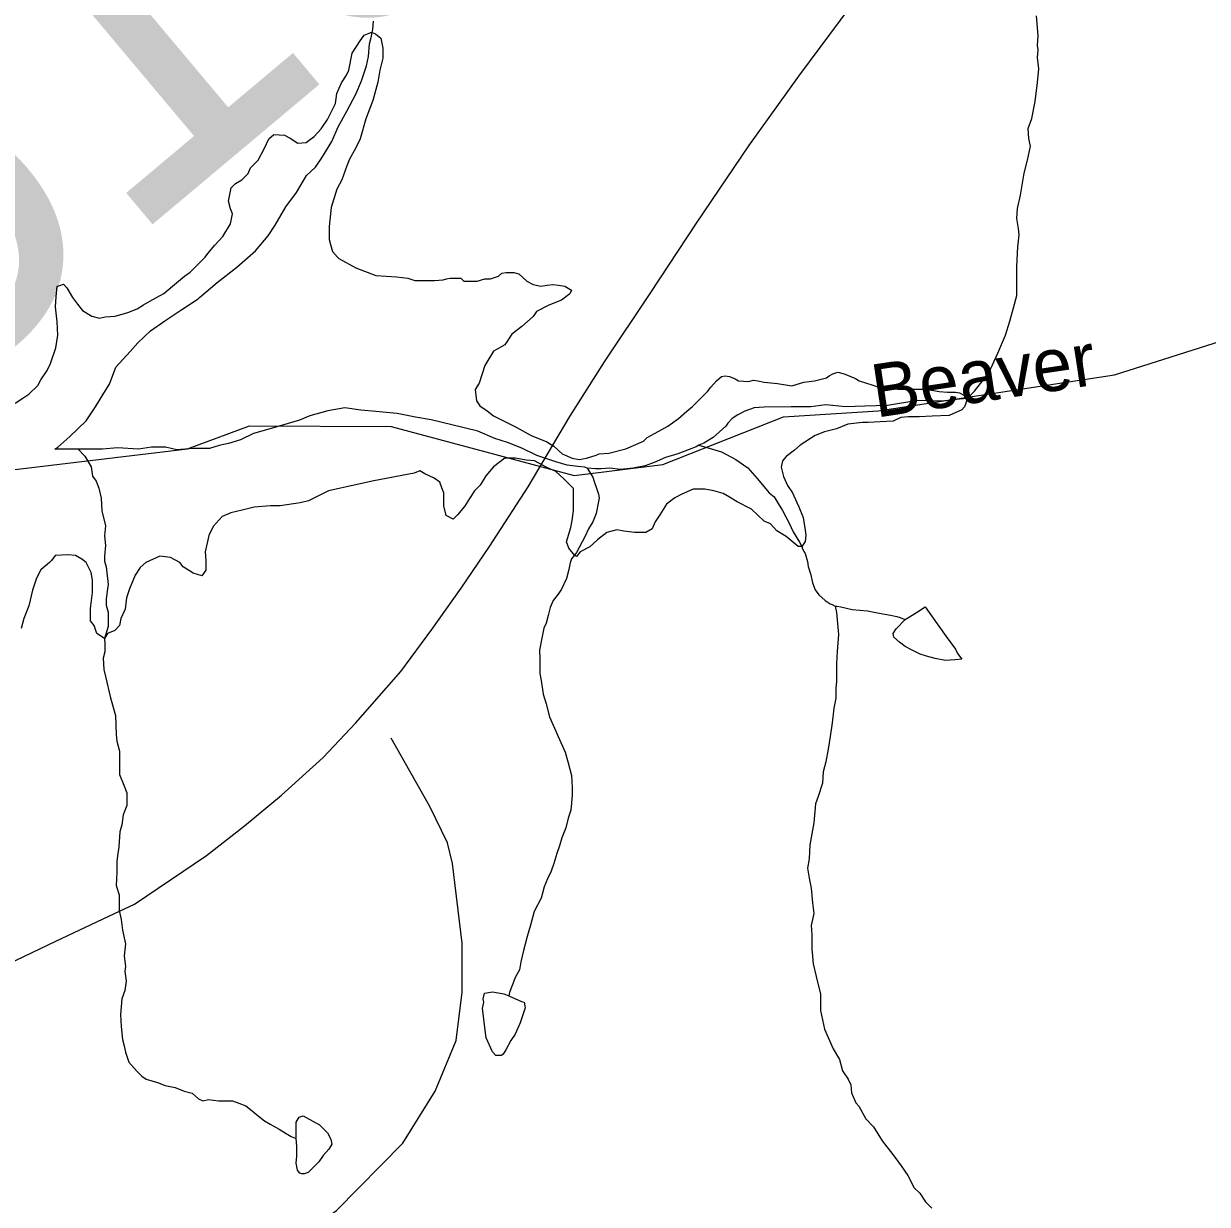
# Model space of a CAD drawing. Extents: x 2001466 to 2224147, y 644118 to 847247.
# Drawn here: x 2012385 to 2015726, y 703106 to 706438 of the extents above; entities that cross this region are included whole.
import ezdxf

# ---------------------------------------------------------------- set-up
doc = ezdxf.new("R2010")
doc.units = 0
for name, color, linetype in [('Exist Hydrographic Creek Single Shore', 7, 'Continuous'), ('Exist Hydrographic Creek Single Shore Label', 7, 'Continuous'), ('Exist Hydrographic Misc Water Feature', 7, 'Continuous'), ('Exist Railroad Mainline', 7, 'Continuous'), ('Exist Road Non-System Type 51', 7, 'Continuous'), ('Exist Road Primary US Structure RailRoad Number Label', 7, 'Continuous')]:
    doc.layers.add(name, color=color, linetype=linetype)

msp = doc.modelspace()

# ---------------------------------------------------------------- linework, layer by layer
at = {"layer": 'Exist Hydrographic Creek Single Shore'}
for points in [[(2014796.9, 705346), (2015463.7, 705447.2), (2015804.7, 705555.1)], [(2009680.7, 704550), (2010772.7, 704351.6), (2011289.9, 704393.7), (2011539.8, 704487), (2011705.7, 704595.1), (2011822.8, 704829.1), (2012122.8, 705078.9), (2012280.9, 705170.8), (2012846.8, 705238), (2013021.7, 705303.4), (2013421.8, 705301.8), (2013938.7, 705163.3), (2014188.7, 705194.3), (2014529.7, 705328.4), (2014796.9, 705346)]]:
    msp.add_lwpolyline(points, dxfattribs=at)
at = {"layer": 'Exist Hydrographic Misc Water Feature'}
for points in [[(2015048.5, 705380.7), (2015068.6, 705400.8), (2015108.5, 705452.8), (2015134.4, 705508.8), (2015156.3, 705558.8), (2015168.4, 705598.8), (2015178.5, 705636.8), (2015188.3, 705670.8), (2015188.3, 705708.8), (2015188.3, 705740.8), (2015188.3, 705752.8), (2015190.4, 705808.8), (2015194.3, 705842.8), (2015192.2, 705860.8), (2015188.1, 705888.8), (2015190.2, 705916.8), (2015198.2, 705954.8), (2015202.3, 705976.8), (2015208.2, 706016.8), (2015218.2, 706052.8), (2015226.2, 706092.8), (2015221.9, 706114.8), (2015220.1, 706142.8), (2015229.9, 706170.8), (2015240, 706218.8), (2015246.1, 706272.8), (2015249.8, 706310.7), (2015245.9, 706342.8), (2015248, 706364.8), (2015245.9, 706376.7), (2015248, 706404.8), (2015243.9, 706460.8)], [(2013368.3, 706413.7), (2013370.1, 706421.7), (2013372.2, 706445.6)], [(2012472.8, 705237.2), (2012481, 705243.2), (2012514.8, 705273.2), (2012561, 705317.2), (2012586.8, 705357.3), (2012610.8, 705395.3), (2012626.8, 705421.3), (2012644.8, 705469.2), (2012684.8, 705513.3), (2012706.8, 705537.3), (2012742.7, 705571.3), (2012782.6, 705599.4), (2012830.6, 705631.4), (2012876.8, 705661.4), (2012880.7, 705665.4), (2012930.5, 705707.5), (2012986.5, 705751.4), (2013038.5, 705797.5), (2013074.6, 705839.5), (2013094.5, 705869.5), (2013124.5, 705921.5), (2013154.4, 705961.5), (2013182.5, 706009.6), (2013208.3, 706033.6), (2013226.4, 706059.6), (2013254.3, 706105.6), (2013272.3, 706147.6), (2013296.3, 706191.6), (2013322.3, 706239.6), (2013338.1, 706277.6), (2013352.3, 706319.6), (2013358.2, 706345.6), (2013360.3, 706381.6), (2013366.2, 706403.7), (2013368.3, 706413.7)], [(2012962.5, 705937.5), (2012970.5, 705975.5), (2012982.4, 705987.4), (2013000.4, 705997.5), (2013018.4, 706015.4), (2013024.4, 706031.4), (2013046.3, 706053.4), (2013064.4, 706087.5), (2013076.3, 706113.5), (2013090.2, 706125.5), (2013120.4, 706123.5), (2013136.4, 706115.5), (2013158.3, 706101.5), (2013182.3, 706103.5), (2013190.3, 706109.5), (2013204.2, 706119.6), (2013224.3, 706141.6), (2013242.4, 706167.6), (2013264.3, 706213.6), (2013268.4, 706241.6), (2013282.1, 706271.6), (2013296.1, 706293.6), (2013302.2, 706307.6), (2013312.1, 706355.6), (2013334.2, 706389.6), (2013346.1, 706405.6), (2013364.2, 706413.6), (2013368.3, 706413.7)], [(2013368.3, 706413.7), (2013378.1, 706409.6), (2013392.3, 706397.7), (2013398.2, 706369.7), (2013398.2, 706341.6), (2013390.2, 706307.6), (2013384.3, 706273.7), (2013370.3, 706221.6), (2013362.3, 706201.6), (2013350.2, 706169.6), (2013334.2, 706113.7), (2013322.3, 706087.6), (2013304.5, 706055.6), (2013296.3, 706037.6), (2013282.3, 705997.7), (2013268.4, 705971.7), (2013252.4, 705919.6), (2013246.5, 705865.6), (2013246.5, 705829.6), (2013250.6, 705815.6), (2013256.5, 705795.6), (2013270.5, 705779.6), (2013274.6, 705775.6), (2013322.5, 705749.6), (2013378.5, 705727.7), (2013436.5, 705723.8), (2013468.5, 705719.8), (2013488.6, 705713.8), (2013514.5, 705713.8), (2013544.6, 705713.8), (2013568.6, 705715.8), (2013578.4, 705717.9), (2013588.5, 705719.9), (2013618.6, 705719.9), (2013626.6, 705711.8), (2013664.6, 705711.9), (2013686.5, 705717.9), (2013702.5, 705717.9), (2013724.4, 705725.9), (2013734.5, 705733.9), (2013746.6, 705735.9), (2013768.5, 705735.9), (2013782.5, 705732), (2013804.6, 705712), (2013822.5, 705702), (2013844.6, 705698), (2013862.4, 705700), (2013878.4, 705702), (2013894.6, 705700), (2013912.5, 705698), (2013930.5, 705686), (2013926.6, 705676), (2013902.6, 705658), (2013866.5, 705644), (2013832.5, 705625.9), (2013822.5, 705612), (2013790.5, 705584), (2013762.6, 705562), (2013742.7, 705532), (2013720.8, 705520), (2013710.7, 705513.9), (2013686.7, 705473.9), (2013670.7, 705423.9), (2013658.6, 705405.9), (2013662.7, 705373.9), (2013672.6, 705359.9), (2013692.7, 705345.9), (2013710.7, 705332), (2013746.6, 705314), (2013774.7, 705300), (2013816.7, 705276), (2013860.8, 705258), (2013880.7, 705246.1), (2013904.7, 705224.1), (2013932.8, 705212.1), (2013952.9, 705208.1), (2013972.8, 705212.2), (2014000.9, 705220.1), (2014008.8, 705224.1), (2014036.7, 705226.1), (2014084.7, 705238.2), (2014134.5, 705260.2), (2014144.6, 705270.2), (2014166.7, 705282.2), (2014202.6, 705302.2), (2014232.6, 705324.3), (2014256.6, 705344.3), (2014272.5, 705358.3), (2014280.5, 705366.3), (2014298.6, 705384.3), (2014314.6, 705400.3), (2014324.4, 705412.3), (2014340.6, 705430.3), (2014354.6, 705442.4), (2014364.6, 705444.4), (2014376.5, 705442.4), (2014392.5, 705436.3), (2014402.5, 705430.3), (2014430.4, 705428.4), (2014444.6, 705432.4)], [(2012360.8, 705367.1), (2012384.8, 705383.1), (2012398.8, 705393.1), (2012424.8, 705417.2), (2012432.8, 705433.1), (2012450.9, 705459.1), (2012460.7, 705479.1), (2012474.9, 705523.2), (2012480.8, 705559.2), (2012478.8, 705597.1), (2012474.6, 705639.1), (2012476.7, 705667.1), (2012478.8, 705697.2), (2012486.7, 705699.2), (2012496.6, 705703.1), (2012506.6, 705693.2), (2012522.6, 705665.2), (2012536.6, 705647.2), (2012550.7, 705629.2), (2012576.8, 705613.2), (2012598.7, 705607.2), (2012614.7, 705611.2), (2012642.6, 705613.2), (2012678.7, 705623.3), (2012704.7, 705633.3), (2012722.8, 705645.3), (2012746.8, 705659.3), (2012780.6, 705677.3), (2012804.6, 705697.3), (2012838.6, 705725.4), (2012854.6, 705737.4), (2012876.6, 705759.4), (2012896.4, 705779.4), (2012904.6, 705789.4), (2012924.5, 705813.4), (2012946.5, 705837.4), (2012968.6, 705873.4), (2012974.4, 705901.4), (2012968.4, 705915.4), (2012962.5, 705937.5)], [(2014444.6, 705432.4), (2014456.5, 705430.4), (2014474.5, 705426.4), (2014512.5, 705422.4), (2014552.4, 705416.5), (2014586.5, 705426.5), (2014616.4, 705430.5), (2014650.5, 705438.5), (2014658.5, 705444.5), (2014668.5, 705450.5), (2014682.4, 705454.5), (2014700.5, 705450.5), (2014732.5, 705436.6), (2014742.5, 705430.5), (2014778.6, 705418.6), (2014810.6, 705408.6), (2014852.4, 705406.7), (2014874.6, 705406.7), (2014884.4, 705406.7), (2014906.6, 705406.7), (2014924.6, 705406.7), (2014952.5, 705402.7), (2014968.5, 705400.7), (2014992.5, 705398.7), (2015014.4, 705398.7), (2015026.5, 705396.8), (2015040.5, 705388.8), (2015048.5, 705380.7)], [(2015048.5, 705380.7), (2015026.5, 705378.8), (2014976.5, 705372.8), (2014908.6, 705374.7), (2014822.5, 705360.6), (2014758.5, 705358.6), (2014704.6, 705356.6), (2014648.6, 705362.6), (2014606.6, 705356.5), (2014550.6, 705356.5), (2014474.7, 705356.4), (2014446.6, 705354.4), (2014420.6, 705344.4), (2014400.7, 705334.4), (2014384.7, 705324.4), (2014372.6, 705310.4), (2014366.7, 705302.4), (2014348.6, 705286.3), (2014330.6, 705270.3), (2014304.7, 705254.3), (2014290.6, 705248.3)], [(2015048.5, 705380.7), (2015040.5, 705356.8), (2015032.5, 705348.8), (2014996.6, 705332.7), (2014948.6, 705330.7), (2014912.5, 705328.7), (2014882.6, 705328.7), (2014860.4, 705326.7), (2014838.7, 705316.7), (2014802.6, 705314.7), (2014768.6, 705312.6), (2014752.6, 705312.6), (2014710.7, 705308.5), (2014678.5, 705294.5), (2014644.7, 705286.5), (2014618.7, 705276.5), (2014576.6, 705248.5), (2014560.6, 705234.5), (2014536.7, 705216.5), (2014526.6, 705204.5), (2014522.7, 705186.5), (2014528.9, 705160.5), (2014540.8, 705134.5), (2014554.7, 705114.5), (2014566.8, 705086.6), (2014572.7, 705074.6), (2014584.8, 705044.5), (2014590.8, 705008.5), (2014592.8, 704994.5), (2014590.8, 704976.5), (2014580.7, 704962.6)], [(2013974.8, 705184.2), (2013968.9, 705186.2), (2013948.8, 705188.1), (2013918.8, 705192.1), (2013886.8, 705202.1), (2013832.7, 705220), (2013790.7, 705240), (2013750.7, 705256), (2013714.8, 705268), (2013666.8, 705287.9), (2013592.8, 705305.9), (2013534.8, 705319.9), (2013490.7, 705327.9), (2013438.8, 705337.7), (2013378.7, 705343.7), (2013336.7, 705347.7), (2013290.8, 705353.7), (2013242.8, 705345.7), (2013192.7, 705331.6), (2013162.8, 705319.7), (2013082.8, 705295.6), (2013032.8, 705281.5), (2012996.7, 705263.5), (2012962.9, 705253.5), (2012936.8, 705247.5), (2012908.9, 705239.4), (2012862.8, 705239.4), (2012816.9, 705235.4), (2012784.9, 705243.4), (2012744.9, 705243.4), (2012708.8, 705237.3), (2012648.9, 705241.3), (2012606.9, 705237.3), (2012570.8, 705237.3), (2012550.9, 705237.3), (2012538.8, 705237.3)], [(2012538.8, 705237.3), (2012514.8, 705237.2), (2012481, 705237.2), (2012472.8, 705237.2)], [(2012538.8, 705237.3), (2012556.9, 705217.3), (2012574.9, 705187.2), (2012579, 705161.2), (2012588.9, 705147.3), (2012597.1, 705127.3), (2012603, 705099.3), (2012605.1, 705063.3), (2012615.1, 705021.3), (2012613.1, 704993.3), (2012615.1, 704965.3), (2012613.1, 704935.3), (2012613.1, 704921.3), (2012617.2, 704905.3), (2012623.1, 704855.3), (2012621.1, 704843.3), (2012617.2, 704815.4), (2012617.2, 704797.3), (2012623.1, 704777.3), (2012623.1, 704737.3), (2012613.1, 704703.4)], [(2014290.6, 705248.3), (2014282.6, 705244.3), (2014262.7, 705236.3), (2014230.7, 705224.3), (2014196.7, 705214.3), (2014164.7, 705200.3), (2014138.9, 705190.2), (2014104.8, 705184.2), (2014068.7, 705180.2), (2014038.8, 705184.2), (2014014.8, 705182.2), (2013998.8, 705182.2), (2013974.8, 705184.2)], [(2014290.6, 705248.3), (2014312.7, 705242.3), (2014354.6, 705230.4), (2014394.8, 705208.4), (2014428.6, 705184.4), (2014454.8, 705154.4), (2014488.7, 705114.5), (2014502.8, 705102.5), (2014514.7, 705084.5), (2014526.8, 705064.5), (2014544.9, 705028.5), (2014556.7, 705004.5), (2014574.8, 704974.5), (2014580.7, 704962.6)], [(2013938.9, 704938.2), (2013922.9, 704958.1), (2013917, 704976.1), (2013928.9, 705016.2), (2013933, 705036.2), (2013936.9, 705064.2), (2013936.7, 705090.1), (2013936.7, 705126.1), (2013908.8, 705154.1), (2013886.8, 705174.1), (2013860.8, 705186.1), (2013838.9, 705198.1), (2013826.8, 705204.1), (2013802.8, 705206.1), (2013772.8, 705212), (2013742.7, 705211.9), (2013710.7, 705188), (2013688.8, 705162), (2013672.8, 705136), (2013657, 705120), (2013642.8, 705097.9), (2013628.9, 705075.9), (2013608.8, 705051.9), (2013596.9, 705039.9), (2013576.8, 705049.9), (2013570.9, 705077.9), (2013570.9, 705113.9), (2013564.9, 705127.9), (2013559, 705143.9), (2013543, 705155.8), (2013516.9, 705167.8), (2013502.8, 705175.9), (2013486.8, 705169.8), (2013373, 705147.8), (2013244.8, 705119.7), (2013188.8, 705091.6), (2013164.9, 705085.6), (2013108.9, 705077.6), (2013081, 705077.6), (2013034.9, 705073.6), (2013001, 705065.5), (2012969, 705057.5), (2012945, 705047.5), (2012919, 705019.5), (2012907.1, 704993.5), (2012897.1, 704947.5), (2012899.1, 704923.5), (2012899.1, 704907.5), (2012899.1, 704895.5), (2012887.2, 704879.5), (2012863, 704887.5), (2012834.9, 704905.5), (2012825.1, 704917.4), (2012799, 704931.4), (2012769.1, 704935.4), (2012729.1, 704917.4), (2012713.1, 704903.4), (2012699.2, 704881.4), (2012683.2, 704843.4), (2012675.2, 704817.4), (2012671.1, 704785.4), (2012659.2, 704759.4), (2012655.1, 704739.4), (2012641.4, 704725.4), (2012621.1, 704717.4), (2012613.1, 704703.4)], [(2013974.8, 705184.2), (2013990.8, 705158.2), (2013994.7, 705146.2), (2014002.7, 705124.1), (2014006.8, 705110.1), (2014008.8, 705100.1), (2014006.8, 705090.1), (2014000.9, 705056.2), (2013990.8, 705032.2), (2013978.9, 705012.2), (2013968.9, 704990.1), (2013944.9, 704946.1), (2013938.9, 704938.2)], [(2014580.7, 704962.6), (2014570.7, 704962.6), (2014536.9, 704990.5), (2014510.8, 705006.5), (2014492.8, 705026.5), (2014474.7, 705034.5), (2014438.8, 705068.5), (2014398.9, 705088.4), (2014376.7, 705102.4), (2014358.7, 705112.3), (2014332.8, 705120.3), (2014306.8, 705124.3), (2014274.8, 705124.3), (2014242.8, 705110.3), (2014222.7, 705100.3), (2014198.7, 705082.3), (2014180.7, 705052.3), (2014166.7, 705032.3), (2014158.9, 705012.3), (2014140.9, 705002.3), (2014108.9, 705002.2), (2014079, 705006.2), (2014058.9, 705010.2), (2014030.8, 705002.2), (2014005, 704982.1), (2013982.8, 704962.1), (2013954.9, 704948.1), (2013944.9, 704934.2), (2013938.9, 704938.2)], [(2014580.7, 704962.6), (2014582.8, 704956.6), (2014590.8, 704942.6), (2014596.9, 704920.5), (2014598.8, 704906.5), (2014606.8, 704882.5), (2014610.9, 704860.5), (2014618.9, 704840.6), (2014628.9, 704826.6), (2014647, 704810.6), (2014660.9, 704800.6), (2014666.9, 704798.6), (2014674.9, 704794.6)], [(2012613.1, 704703.4), (2012591.3, 704717.4), (2012583.1, 704739.3), (2012573.3, 704753.3), (2012573.1, 704787.3), (2012579.2, 704833.3), (2012579.2, 704867.3), (2012575.1, 704889.3), (2012561.2, 704917.3), (2012549.1, 704927.2), (2012531.2, 704937.2), (2012509.1, 704939.2), (2012473.2, 704937.2), (2012463.2, 704923.2), (2012457.2, 704917.2), (2012433.2, 704897.2), (2012421.1, 704873.2), (2012409.2, 704839.2), (2012399.2, 704795.2), (2012385.2, 704759.2), (2012377.2, 704731.2)], [(2013938.9, 704938.2), (2013930.9, 704928.2), (2013926.8, 704916.2), (2013922.9, 704898.2), (2013917, 704872.2), (2013903, 704842.1), (2013893, 704828.1), (2013879.1, 704810.1), (2013871.1, 704790.2), (2013865.1, 704768.2), (2013859, 704746.1), (2013853, 704732.1), (2013847.1, 704704.1), (2013840.9, 704670.1), (2013841.1, 704646.2), (2013841.1, 704624.1), (2013841.1, 704604.2), (2013845.2, 704584.1), (2013851.2, 704546.1), (2013859.2, 704518.2), (2013869.2, 704482.2), (2013893.2, 704426.2), (2013913.3, 704382.2), (2013921.3, 704352.2), (2013931.3, 704316.2), (2013933.2, 704282.2), (2013933.2, 704262.2), (2013931.3, 704238.2), (2013929.3, 704218.2), (2013921.3, 704196.2), (2013915.3, 704168.2), (2013903.5, 704140.2), (2013897.3, 704118.2), (2013889.3, 704096.2), (2013881.3, 704068.2), (2013873.3, 704046.2), (2013863.5, 704024.2), (2013853.4, 704002.2), (2013849.5, 703984.2), (2013845.4, 703970.2), (2013825.5, 703932.2), (2013815.5, 703894.2), (2013805.6, 703862.1), (2013799.7, 703840.2), (2013795.6, 703822.2), (2013787.6, 703790.2), (2013783.7, 703768.2), (2013771.6, 703746.2), (2013765.7, 703728.1), (2013759.5, 703714.1), (2013755.6, 703704.2), (2013753.6, 703694.2)], [(2014674.9, 704794.6), (2014679, 704776.6), (2014684.9, 704714.6), (2014681, 704666.6), (2014679, 704632.7), (2014679, 704600.6), (2014679, 704580.6), (2014676.9, 704562.6), (2014676.9, 704534.7), (2014671.2, 704506.7), (2014667.1, 704464.7), (2014661.1, 704426.6), (2014655.2, 704390.7), (2014649, 704354.7), (2014641, 704326.7), (2014639.2, 704294.6), (2014627.3, 704256.7), (2014619.3, 704236.7), (2014615.2, 704182.7), (2014603.3, 704120.7), (2014601.4, 704080.7), (2014597.3, 704054.7), (2014601.4, 704026.6), (2014607.4, 703998.7), (2014611.3, 703956.7), (2014615.4, 703926.7), (2014607.4, 703892.6), (2014609.4, 703866.7), (2014609.4, 703826.7), (2014613.5, 703784.7), (2014621.5, 703748.7), (2014633.6, 703698.7), (2014633.6, 703652.7), (2014645.5, 703600.7), (2014669.5, 703544.7), (2014687.6, 703514.8), (2014695.6, 703482.8), (2014711.8, 703458.8), (2014719.8, 703442.8), (2014721.6, 703420.8), (2014733.7, 703392.8), (2014741.7, 703382.8), (2014761.8, 703346.8), (2014783.7, 703324.9), (2014807.7, 703284.9), (2014837.7, 703246.8), (2014861.9, 703214.9), (2014879.9, 703186.9), (2014897.8, 703152.9), (2014913.7, 703137), (2014929.7, 703113), (2014947.8, 703095)], [(2014674.9, 704794.6), (2014680.8, 704794.6), (2014690.9, 704792.6), (2014722.8, 704784.7), (2014766.9, 704780.7), (2014798.9, 704774.7), (2014830.9, 704768.7), (2014848.9, 704764.7), (2014858.8, 704762.7), (2014866.8, 704758.7), (2014872.9, 704756.7)], [(2014872.9, 704756.7), (2014904.9, 704776.7), (2014928.9, 704792.8), (2014947, 704766.8), (2014988.8, 704708.8), (2015014.8, 704672.8), (2015020.8, 704660.9), (2015032.9, 704644.9), (2015013, 704642.9), (2014986.9, 704640.8), (2014957, 704646.8), (2014933, 704652.8), (2014915, 704658.8), (2014890.8, 704670.7), (2014872.9, 704680.7), (2014856.9, 704692.8), (2014841, 704706.8), (2014838.9, 704716.7), (2014846.9, 704730.7), (2014872.9, 704756.7)], [(2012613.1, 704703.4), (2012613.3, 704687.3), (2012613.3, 704665.4), (2012609.2, 704647.4), (2012611.2, 704615.4), (2012615.3, 704595.4), (2012629.3, 704535.4), (2012643.4, 704485.4), (2012645.5, 704431.4), (2012647.3, 704413.4), (2012655.3, 704385.4), (2012655.3, 704355.4), (2012655.3, 704335.5), (2012655.3, 704319.5), (2012667.6, 704289.4), (2012675.6, 704267.4), (2012675.6, 704231.4), (2012665.6, 704205.4), (2012661.5, 704177.5), (2012655.5, 704157.4), (2012653.5, 704115.4), (2012649.6, 704089.4), (2012647.7, 704073.4), (2012647.7, 704043.5), (2012645.7, 704005.4), (2012653.7, 703979.4), (2012653.7, 703935.4), (2012659.6, 703909.5), (2012663.7, 703879.5), (2012671.7, 703841.5), (2012667.8, 703807.5), (2012671.7, 703777.5), (2012669.7, 703763.5), (2012671.7, 703749.5), (2012673.8, 703735.5), (2012669.7, 703709.5), (2012661.7, 703685.5), (2012657.8, 703641.5), (2012659.8, 703607.5), (2012663.9, 703571.5), (2012667.8, 703553.5), (2012671.9, 703535.5), (2012681.8, 703507.5), (2012703.9, 703481.6), (2012718, 703467.6), (2012729.9, 703459.6), (2012761.9, 703449.6), (2012784.1, 703441.6), (2012812, 703435.6), (2012837.8, 703425.6), (2012859.9, 703419.6), (2012877.8, 703403.6), (2012889.9, 703397.7), (2012905.9, 703401.7), (2012934, 703397.7), (2012955.9, 703397.7), (2012974, 703397.7), (2012992, 703391.8), (2013011.9, 703383.8), (2013029.9, 703369.8), (2013042, 703359.8), (2013064, 703341.8), (2013080, 703331.8), (2013106, 703317.8), (2013125.9, 703305.8), (2013140, 703297.8), (2013154, 703291.9)], [(2013753.6, 703694.2), (2013789.6, 703678.2), (2013797.6, 703676.2), (2013799.7, 703660.2), (2013785.8, 703618.2), (2013771.8, 703586.2), (2013759.7, 703568.2), (2013745.8, 703542.2), (2013737.8, 703530.2), (2013733.7, 703526.2), (2013729.8, 703526.2), (2013717.7, 703526.2), (2013707.6, 703536.2), (2013689.8, 703576.1), (2013685.7, 703612.1), (2013681.8, 703644.2), (2013679.7, 703658.2), (2013683.6, 703676.2), (2013681.8, 703686.2), (2013685.7, 703702.1), (2013707.6, 703706.1), (2013739.6, 703700.2), (2013753.6, 703694.2)], [(2013154, 703291.9), (2013154, 703337.9), (2013162, 703351.8), (2013173.9, 703355.9), (2013220, 703329.9), (2013242, 703307.9), (2013252, 703289.9), (2013254.1, 703275.9), (2013246.1, 703261.9), (2013230.1, 703243.9), (2013218, 703225.9), (2013197.9, 703205.9), (2013188, 703195.9), (2013175.9, 703191.9), (2013170, 703191.9), (2013164, 703193.9), (2013157.9, 703201.9), (2013154, 703221.9), (2013156, 703241.8), (2013156, 703269.9), (2013154, 703291.9)]]:
    msp.add_lwpolyline(points, dxfattribs=at)
at = {"layer": 'Exist Railroad Mainline'}
msp.add_lwpolyline([(2012293.7, 703761.9), (2012475.5, 703848.6), (2012641.1, 703927.2), (2012697.1, 703953.3), (2012900.5, 704090.1), (2013008.2, 704174.6), (2013112, 704260.9), (2013229.6, 704367.3), (2013321.1, 704463.6), (2013448.7, 704610), (2013536.4, 704728.4), (2013619.9, 704844.8), (2013699.4, 704963), (2013808.8, 705131.3), (2013926.1, 705329.8), (2014023.6, 705484.2), (2014153, 705676.6), (2014284.2, 705875.1), (2014431.5, 706093.5), (2014572.7, 706290.1), (2014720, 706488.5)], dxfattribs=at)
at = {"layer": 'Exist Road Non-System Type 51'}
msp.add_lwpolyline([(2012441.5, 702949.4), (2012552.7, 702995.8), (2012633.2, 703018.5), (2012730.2, 703024.7), (2012843.8, 703006.1), (2012965.6, 702987.5), (2013060.6, 702987.5), (2013118.4, 702997.9), (2013180.3, 703026.8), (2013267.1, 703088.8), (2013455, 703278.8), (2013545.8, 703425.5), (2013605.7, 703568.1), (2013622.2, 703704.4), (2013622.2, 703842.8), (2013595.4, 704068), (2013580.9, 704125.9), (2013531.3, 704229.2), (2013421.9, 704421.3)], dxfattribs=at)

# ---------------------------------------------------------------- texts
at = {"layer": 'Exist Hydrographic Creek Single Shore Label'}
msp.add_text('Beaver', height=150, rotation=8.5374, dxfattribs=at).set_placement((2014790.2, 705326))
at = {"layer": 'Exist Road Primary US Structure RailRoad Number Label'}
msp.add_text('R515', height=1066.27, rotation=40, dxfattribs=at).set_placement((2011268.8, 704630.6))

doc.saveas('drawing.dxf')
